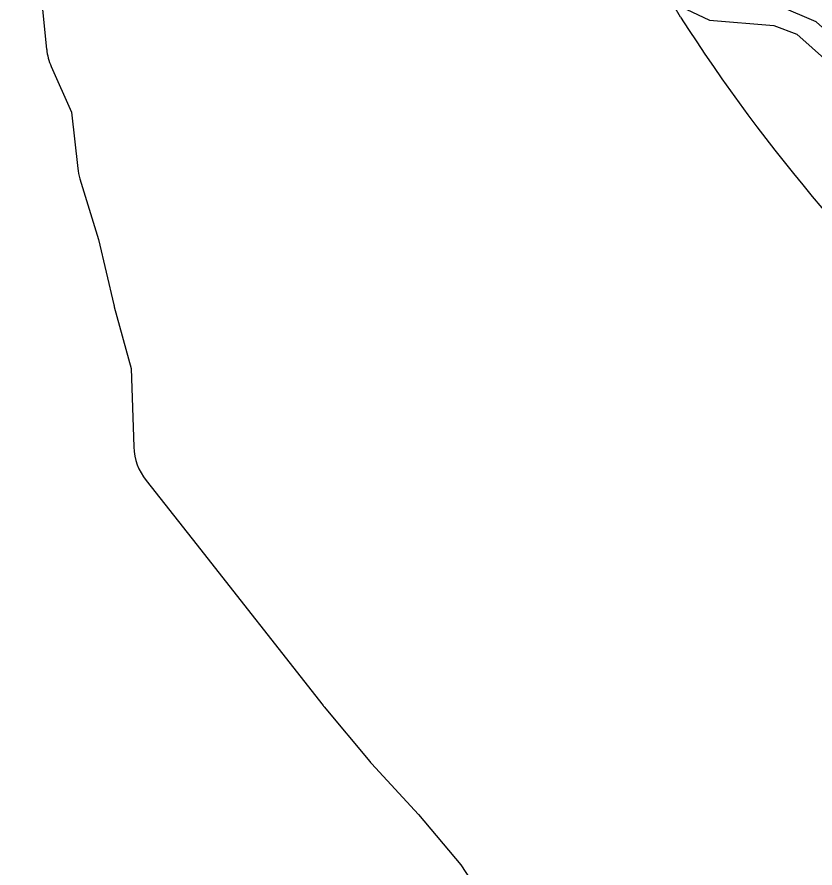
# Model space of a CAD drawing. Extents: x 1253697 to 1278588, y 912189 to 981699.
# Drawn here: x 1255380 to 1256080, y 948723 to 949469 of the extents above; entities that cross this region are included whole.
import ezdxf

# ---------------------------------------------------------------- set-up
doc = ezdxf.new("R2010")
doc.units = 0
doc.layers.add('Default', color=7, linetype='Continuous')
doc.layers.add('Exist Hydro Jurisdictional Stream or Body of Water Mitigable', color=7, linetype='Continuous')

msp = doc.modelspace()

# ---------------------------------------------------------------- linework, layer by layer
at = {"layer": 'Default'}
for p, q in [((1255961.5, 949468.98), (1255875.76, 949617.74)), ((1255961.5, 949468.98), (1255875.76, 949617.74)), ((1255961.5, 949468.98), (1255875.76, 949617.74)), ((1255961.5, 949468.98), (1255875.76, 949617.74)), ((1255649.08, 948864.26), (1255689.04, 948816.46)), ((1255649.08, 948864.26), (1255689.04, 948816.46)), ((1255649.08, 948864.26), (1255689.04, 948816.46)), ((1255649.08, 948864.26), (1255689.04, 948816.46))]:
    msp.add_line(p, q, dxfattribs=at)
for points in [[(1255379.63, 949499.17), (1255401.95, 949475.73), (1255405.64, 949440.58)], [(1255379.63, 949499.17), (1255401.95, 949475.73), (1255405.64, 949440.58)], [(1255379.63, 949499.17), (1255401.95, 949475.73), (1255405.64, 949440.58)], [(1255379.63, 949499.17), (1255401.95, 949475.73), (1255405.64, 949440.58)], [(1255409.62, 949425.62), (1255427.32, 949385.48), (1255432.85, 949336.32)], [(1255409.62, 949425.62), (1255427.32, 949385.48), (1255432.85, 949336.32)], [(1255409.62, 949425.62), (1255427.32, 949385.48), (1255432.85, 949336.32)], [(1255409.62, 949425.62), (1255427.32, 949385.48), (1255432.85, 949336.32)], [(1255434.76, 949327.18), (1255451.14, 949274.02), (1255464.48, 949216.79)], [(1255434.76, 949327.18), (1255451.14, 949274.02), (1255464.48, 949216.79)], [(1255434.76, 949327.18), (1255451.14, 949274.02), (1255464.48, 949216.79)], [(1255434.76, 949327.18), (1255451.14, 949274.02), (1255464.48, 949216.79)], [(1255464.96, 949214.89), (1255479.82, 949160.83), (1255482.09, 949092.06)], [(1255464.96, 949214.89), (1255479.82, 949160.83), (1255482.09, 949092.06)], [(1255464.96, 949214.89), (1255479.82, 949160.83), (1255482.09, 949092.06)], [(1255464.96, 949214.89), (1255479.82, 949160.83), (1255482.09, 949092.06)], [(1255492.84, 949062.71), (1255533.25, 949011.59), (1255648.12, 948865.43)], [(1255492.84, 949062.71), (1255533.25, 949011.59), (1255648.12, 948865.43)], [(1255492.84, 949062.71), (1255533.25, 949011.59), (1255648.12, 948865.43)], [(1255492.84, 949062.71), (1255533.25, 949011.59), (1255648.12, 948865.43)], [(1255690.55, 948814.73), (1255731.81, 948769.77), (1255768.88, 948725.64), (1255803.39, 948672.87)], [(1255690.55, 948814.73), (1255731.81, 948769.77), (1255768.88, 948725.64), (1255803.39, 948672.87)], [(1255690.55, 948814.73), (1255731.81, 948769.77), (1255768.88, 948725.64), (1255803.39, 948672.87)], [(1255690.55, 948814.73), (1255731.81, 948769.77), (1255768.88, 948725.64), (1255803.39, 948672.87)]]:
    msp.add_lwpolyline(points, dxfattribs=at)
for centre, radius, start, end in [((1257265.6, 950306.72), 1550, 212.71606, 243.43833), ((1257265.6, 950306.72), 1550, 212.71606, 243.43833), ((1257265.6, 950306.72), 1550, 212.71606, 243.43833), ((1257265.6, 950306.72), 1550, 212.71606, 243.43833), ((1255455.37, 949445.8), 50, 185.99225, 203.79833), ((1255455.37, 949445.8), 50, 185.99225, 203.79833), ((1255455.37, 949445.8), 50, 185.99225, 203.79833), ((1255455.37, 949445.8), 50, 185.99225, 203.79833), ((1255482.54, 949341.91), 50, 186.41679, 197.13251), ((1255482.54, 949341.91), 50, 186.41679, 197.13251), ((1255482.54, 949341.91), 50, 186.41679, 197.13251), ((1255482.54, 949341.91), 50, 186.41679, 197.13251), ((1255513.17, 949228.14), 50, 193.11726, 195.36847), ((1255513.17, 949228.14), 50, 193.11726, 195.36847), ((1255513.17, 949228.14), 50, 193.11726, 195.36847), ((1255513.17, 949228.14), 50, 193.11726, 195.36847), ((1255532.06, 949093.72), 50, 181.89334, 218.32249), ((1255532.06, 949093.72), 50, 181.89334, 218.32249), ((1255532.06, 949093.72), 50, 181.89334, 218.32249), ((1255532.06, 949093.72), 50, 181.89334, 218.32249), ((1255687.43, 948896.33), 50, 218.16686, 219.90211), ((1255687.43, 948896.33), 50, 218.16686, 219.90211), ((1255687.43, 948896.33), 50, 218.16686, 219.90211), ((1255687.43, 948896.33), 50, 218.16686, 219.90211), ((1255727.4, 948848.54), 50, 219.90211, 222.53563), ((1255727.4, 948848.54), 50, 219.90211, 222.53563), ((1255727.4, 948848.54), 50, 219.90211, 222.53563), ((1255727.4, 948848.54), 50, 219.90211, 222.53563)]:
    msp.add_arc(centre, radius, start, end, dxfattribs=at)
at = {"layer": 'Exist Hydro Jurisdictional Stream or Body of Water Mitigable'}
for points in [[(1256369.73, 949030.86), (1256371.51, 949077.48), (1256361.24, 949113.84), (1256339.13, 949164.64), (1256322.72, 949217.72), (1256284.43, 949279.26), (1256282.97, 949308.67), (1256244.05, 949372.91), (1256145.27, 949407.26), (1256080.71, 949464.7), (1256048.31, 949478.64), (1256004, 949476.89), (1255947.98, 949503.57)], [(1255931.05, 949492.83), (1255987.06, 949466.15), (1256043.54, 949461.67), (1256063.78, 949453.96), (1256128.34, 949396.51), (1256182.66, 949376.67), (1256227.12, 949362.17), (1256266.03, 949297.93), (1256267.49, 949268.51), (1256305.79, 949206.98), (1256322.2, 949153.89), (1256345.78, 949113.25), (1256343.58, 949104.84), (1256354.58, 949066.74), (1256352.43, 949028.52)]]:
    msp.add_lwpolyline(points, dxfattribs=at)

doc.saveas('drawing.dxf')
